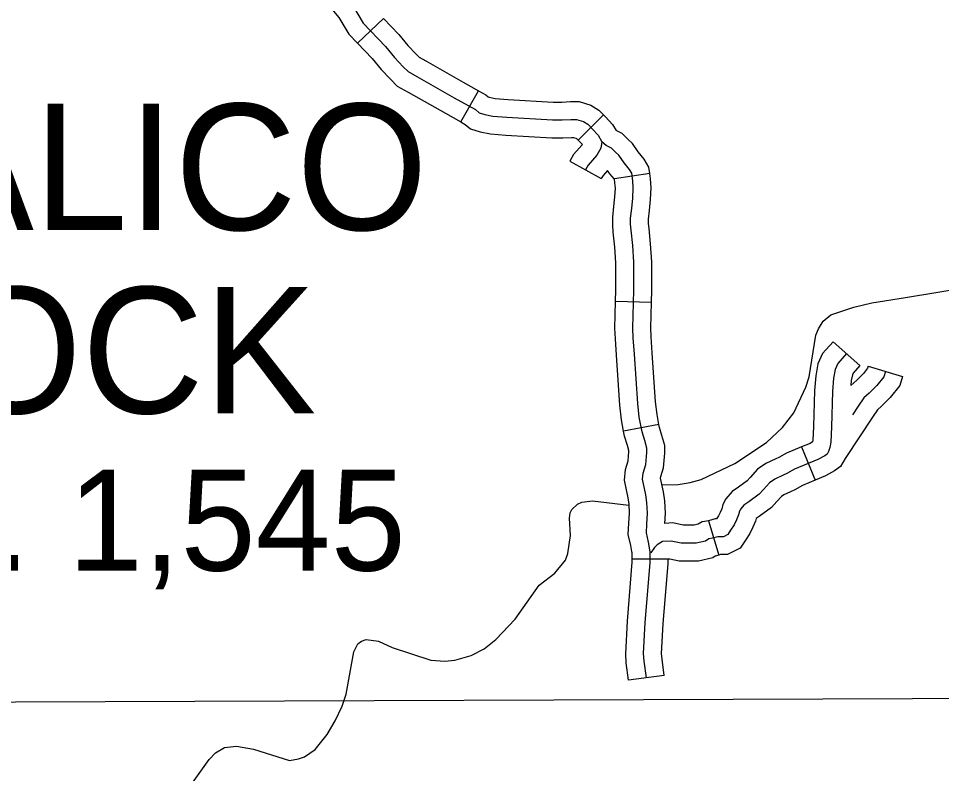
# Model space of a CAD drawing. Extents: x 1377389 to 1380723, y 1168351 to 1170484.
# Drawn here: x 1378815.9 to 1378893.2, y 1168825.2 to 1168888.3 of the extents above; entities that cross this region are included whole.
import ezdxf

# ---------------------------------------------------------------- set-up
doc = ezdxf.new("R2010")
doc.units = 0
doc.layers.add('B_Fill', color=7, linetype='Continuous')

msp = doc.modelspace()

# ---------------------------------------------------------------- linework, layer by layer
at = {"layer": 'B_Fill'}
for p, q in [((1378844.31, 1168886.276), (1378846.482, 1168888.345)), ((1378852.965, 1168879.689), (1378854.44, 1168882.301)), ((1378862.783, 1168878.175), (1378864.905, 1168880.295)), ((1378868.783, 1168875.37), (1378865.813, 1168874.946)), ((1378868.914, 1168864.584), (1378865.916, 1168864.67)), ((1378884.118, 1168861.316), (1378886.361, 1168859.324)), ((1378887.057, 1168859.265), (1378889.93, 1168858.403)), ((1378869.539, 1168854.377), (1378866.589, 1168853.832)), ((1378881.466, 1168852.514), (1378882.625, 1168849.747)), ((1378873.691, 1168846.337), (1378874.553, 1168843.464)), ((1378870.318, 1168843.126), (1378867.318, 1168843.126)), ((1378869.976, 1168833.387), (1378867, 1168833.003))]:
    msp.add_line(p, q, dxfattribs=at)
for points in [[(1378836.702, 1168889.77), (1378838.396, 1168889.327), (1378839.213, 1168889.245), (1378840.1, 1168889.45), (1378841.018, 1168889.737), (1378841.46, 1168889.975), (1378842.748, 1168888.436), (1378843.59, 1168887.031), (1378844.31, 1168886.276)], [(1378843.974, 1168889.308), (1378844.791, 1168887.945), (1378846.652, 1168885.991), (1378847.424, 1168885.083), (1378848.151, 1168884.31), (1378848.559, 1168883.901), (1378849.285, 1168883.492), (1378852.418, 1168881.72), (1378854.188, 1168880.721), (1378854.506, 1168880.448), (1378854.96, 1168880.312), (1378855.641, 1168880.176), (1378856.821, 1168880.085), (1378860.634, 1168879.858), (1378861.452, 1168879.858), (1378862.178, 1168879.903), (1378862.632, 1168879.903), (1378863.222, 1168879.721), (1378863.585, 1168879.494), (1378863.994, 1168879.085), (1378864.448, 1168878.585), (1378864.765, 1168878.04), (1378864.675, 1168877.495), (1378864.357, 1168876.904), (1378863.631, 1168876.086), (1378863.404, 1168875.677)], [(1378846.482, 1168888.345), (1378847.768, 1168886.995), (1378848.543, 1168886.083), (1378849.228, 1168885.354), (1378849.475, 1168885.107), (1378850.023, 1168884.799), (1378853.156, 1168883.026), (1378854.44, 1168882.301)], [(1378844.31, 1168886.276), (1378845.537, 1168884.988), (1378846.305, 1168884.083), (1378847.073, 1168883.266), (1378847.644, 1168882.695), (1378848.548, 1168882.186), (1378851.68, 1168880.415), (1378852.965, 1168879.689)], [(1378887.364, 1168864.571), (1378890.162, 1168865.018), (1378895.087, 1168865.819), (1378897.967, 1168867.588), (1378900.566, 1168869.385), (1378904.285, 1168872.535), (1378905.641, 1168873.496), (1378907.323, 1168874.331), (1378910.503, 1168875.191), (1378913.792, 1168875.814), (1378916.365, 1168875.926), (1378918.864, 1168875.894), (1378923.905, 1168876.212), (1378926.419, 1168877.204), (1378928.356, 1168878.15), (1378931.386, 1168880.146), (1378934.58, 1168882.05), (1378936.638, 1168882.961), (1378938.473, 1168883.943), (1378940.342, 1168884.626)], [(1378854.44, 1168882.301), (1378855.053, 1168881.955), (1378855.242, 1168881.794), (1378855.324, 1168881.769), (1378855.846, 1168881.664), (1378856.923, 1168881.581), (1378860.679, 1168881.358), (1378861.405, 1168881.358), (1378862.131, 1168881.403), (1378862.858, 1168881.403), (1378863.851, 1168881.097), (1378864.526, 1168880.675), (1378864.905, 1168880.295)], [(1378864.905, 1168880.295), (1378865.08, 1168880.12), (1378865.664, 1168879.477), (1378865.949, 1168878.989)], [(1378852.965, 1168879.689), (1378853.323, 1168879.487), (1378853.77, 1168879.103), (1378854.596, 1168878.855), (1378855.435, 1168878.687), (1378856.719, 1168878.588), (1378860.59, 1168878.358), (1378861.498, 1168878.358), (1378862.225, 1168878.403), (1378862.406, 1168878.403), (1378862.593, 1168878.345), (1378862.645, 1168878.313), (1378862.783, 1168878.175)], [(1378868.783, 1168875.369), (1378868.707, 1168875.9), (1378868.318, 1168876.581), (1378867.815, 1168877.185), (1378867.322, 1168877.877), (1378866.962, 1168878.237), (1378866.472, 1168878.727), (1378865.949, 1168878.989)], [(1378862.783, 1168878.175), (1378862.907, 1168878.05), (1378863.135, 1168877.799), (1378863.119, 1168877.769), (1378862.399, 1168876.959), (1378862.092, 1168876.405), (1378864.715, 1168874.949)], [(1378868.488, 1168833.195), (1378868.306, 1168834.603), (1378868.261, 1168835.239), (1378868.397, 1168837.829), (1378868.806, 1168842.827), (1378868.806, 1168843.736), (1378868.67, 1168844.554), (1378868.488, 1168845.326), (1378868.533, 1168846.053), (1378868.579, 1168846.962), (1378868.533, 1168847.871), (1378868.443, 1168848.507), (1378868.17, 1168849.824), (1378868.216, 1168850.324), (1378868.443, 1168851.051), (1378868.533, 1168852.051), (1378868.533, 1168852.414), (1378868.352, 1168853.05), (1378868.125, 1168853.777), (1378867.898, 1168855.004), (1378867.762, 1168856.14), (1378867.489, 1168860.275), (1378867.398, 1168861.638), (1378867.353, 1168862.456), (1378867.444, 1168865.636), (1378867.444, 1168867.953), (1378867.353, 1168869.362), (1378867.217, 1168870.634), (1378867.171, 1168871.134), (1378867.171, 1168871.634), (1378867.262, 1168872.451), (1378867.353, 1168873.315), (1378867.398, 1168874.178), (1378867.353, 1168874.769), (1378867.262, 1168875.405), (1378867.081, 1168875.723), (1378866.627, 1168876.268), (1378866.173, 1168876.904), (1378865.9, 1168877.177), (1378865.583, 1168877.495), (1378865.129, 1168877.722), (1378864.765, 1168878.04)], [(1378865.236, 1168875.635), (1378864.862, 1168875.214), (1378864.715, 1168874.949)], [(1378865.82, 1168874.893), (1378865.438, 1168875.351), (1378865.236, 1168875.635)], [(1378865.916, 1168864.67), (1378865.944, 1168865.658), (1378865.944, 1168867.905), (1378865.858, 1168869.234), (1378865.724, 1168870.486), (1378865.671, 1168871.066), (1378865.671, 1168871.717), (1378865.771, 1168872.613), (1378865.857, 1168873.433), (1378865.895, 1168874.16), (1378865.861, 1168874.605), (1378865.813, 1168874.946)], [(1378868.914, 1168864.584), (1378868.944, 1168865.615), (1378868.944, 1168868.002), (1378868.848, 1168869.49), (1378868.71, 1168870.782), (1378868.671, 1168871.202), (1378868.671, 1168871.551), (1378868.754, 1168872.29), (1378868.849, 1168873.197), (1378868.901, 1168874.196), (1378868.845, 1168874.932), (1378868.782, 1168875.37)], [(1378866.589, 1168853.832), (1378866.414, 1168854.778), (1378866.268, 1168856.001), (1378865.993, 1168860.176), (1378865.901, 1168861.546), (1378865.852, 1168862.435), (1378865.916, 1168864.67)], [(1378869.539, 1168854.377), (1378869.381, 1168855.23), (1378869.256, 1168856.279), (1378868.986, 1168860.374), (1378868.896, 1168861.729), (1378868.854, 1168862.476), (1378868.914, 1168864.584)], [(1378879.885, 1168854.15), (1378880.832, 1168855.374), (1378881.838, 1168857.503), (1378882.12, 1168858.378), (1378882.668, 1168861.851), (1378882.884, 1168862.402), (1378883.276, 1168863.02), (1378883.932, 1168863.57), (1378885.862, 1168864.215), (1378887.364, 1168864.571)], [(1378884.118, 1168861.316), (1378883.241, 1168860.329), (1378882.845, 1168859.457), (1378882.661, 1168858.474), (1378882.561, 1168857.222), (1378882.469, 1168854.236), (1378882.428, 1168853.089), (1378882.396, 1168852.928), (1378882.186, 1168852.815), (1378881.466, 1168852.514)], [(1378885.239, 1168860.32), (1378884.513, 1168859.502), (1378884.286, 1168859.002), (1378884.15, 1168858.276), (1378884.059, 1168857.14), (1378883.968, 1168854.186), (1378883.923, 1168852.914), (1378883.832, 1168852.46), (1378883.741, 1168852.142), (1378883.605, 1168851.914), (1378883.423, 1168851.778), (1378882.833, 1168851.46), (1378880.881, 1168850.642), (1378880.246, 1168850.279), (1378879.928, 1168850.142), (1378879.247, 1168849.824), (1378878.793, 1168849.506), (1378878.294, 1168848.961), (1378877.93, 1168848.552), (1378877.068, 1168847.916), (1378876.659, 1168847.643), (1378876.387, 1168847.325), (1378876.296, 1168847.144), (1378876.205, 1168846.826), (1378876.024, 1168846.417), (1378875.842, 1168846.008), (1378875.524, 1168845.553), (1378875.297, 1168845.19), (1378874.934, 1168845.008), (1378874.48, 1168845.008), (1378874.026, 1168844.872), (1378873.709, 1168844.826), (1378873.436, 1168844.645), (1378872.664, 1168844.463), (1378871.847, 1168844.463), (1378871.393, 1168844.463), (1378870.576, 1168844.645), (1378869.85, 1168844.599), (1378869.623, 1168844.463), (1378869.396, 1168844.327), (1378869.169, 1168844.099), (1378868.851, 1168843.645)], [(1378886.361, 1168859.324), (1378885.785, 1168858.676), (1378885.727, 1168858.548), (1378885.639, 1168858.077), (1378885.605, 1168857.66)], [(1378887.057, 1168859.265), (1378887.006, 1168859.095), (1378886.651, 1168858.658), (1378886.098, 1168858.105), (1378885.605, 1168857.66)], [(1378888.493, 1168858.834), (1378888.357, 1168858.38), (1378887.767, 1168857.653), (1378887.132, 1168857.017), (1378886.678, 1168856.608), (1378886.224, 1168855.926), (1378885.724, 1168855.199)], [(1378889.93, 1168858.403), (1378889.709, 1168857.665), (1378888.883, 1168856.647), (1378888.165, 1168855.928), (1378887.822, 1168855.619), (1378887.466, 1168855.086), (1378885.129, 1168851.54)], [(1378870.038, 1168846.114), (1378870.081, 1168846.962), (1378870.028, 1168848.014), (1378869.921, 1168848.765), (1378869.684, 1168849.91), (1378869.695, 1168850.029), (1378869.922, 1168850.756), (1378870.033, 1168851.983), (1378870.033, 1168852.624), (1378869.789, 1168853.48), (1378869.583, 1168854.139), (1378869.539, 1168854.378)], [(1378869.8, 1168849.35), (1378871.143, 1168849.359), (1378872.154, 1168849.543), (1378873.062, 1168849.803), (1378875.901, 1168851.129), (1378878.542, 1168852.888), (1378879.885, 1168854.15), (1378879.956, 1168854.242)], [(1378867.306, 1168843.612), (1378867.198, 1168844.259), (1378866.977, 1168845.199), (1378867.036, 1168846.137), (1378867.077, 1168846.962), (1378867.039, 1168847.727), (1378866.964, 1168848.249), (1378866.656, 1168849.739), (1378866.736, 1168850.619), (1378866.963, 1168851.346), (1378867.033, 1168852.119), (1378867.033, 1168852.204), (1378866.914, 1168852.621), (1378866.666, 1168853.416), (1378866.589, 1168853.832)], [(1378881.466, 1168852.514), (1378880.216, 1168851.99), (1378879.575, 1168851.623), (1378879.315, 1168851.512), (1378878.493, 1168851.128), (1378877.798, 1168850.641), (1378877.18, 1168849.966), (1378876.913, 1168849.666), (1378876.206, 1168849.144), (1378875.655, 1168848.776), (1378875.128, 1168848.161), (1378874.892, 1168847.689), (1378874.792, 1168847.338), (1378874.653, 1168847.025), (1378874.53, 1168846.749), (1378874.362, 1168846.508), (1378874.26, 1168846.508), (1378873.691, 1168846.337)], [(1378885.129, 1168851.54), (1378884.74, 1168850.891), (1378884.234, 1168850.511), (1378883.48, 1168850.105), (1378882.625, 1168849.747)], [(1378882.625, 1168849.747), (1378881.546, 1168849.294), (1378880.916, 1168848.934), (1378880.541, 1168848.773), (1378880, 1168848.521), (1378879.788, 1168848.372), (1378879.407, 1168847.957), (1378878.947, 1168847.438), (1378877.93, 1168846.688), (1378877.678, 1168846.52), (1378877.619, 1168846.313), (1378877.395, 1168845.808), (1378877.154, 1168845.267), (1378876.776, 1168844.726), (1378876.346, 1168844.037), (1378875.289, 1168843.508), (1378874.701, 1168843.508), (1378874.553, 1168843.464)], [(1378839.38, 1168826.443), (1378839.893, 1168826.586), (1378840.785, 1168827.206), (1378841.789, 1168828.473), (1378842.439, 1168829.604), (1378843.025, 1168830.833), (1378843.361, 1168831.83), (1378844.006, 1168835.368), (1378844.356, 1168836.045), (1378844.646, 1168836.258), (1378845.039, 1168836.415), (1378846.085, 1168836.26), (1378847.226, 1168835.748), (1378850.449, 1168834.684), (1378851.632, 1168834.595), (1378852.467, 1168834.691), (1378853.829, 1168835.071), (1378854.924, 1168835.62), (1378855.888, 1168836.424), (1378857.513, 1168838.099), (1378859.507, 1168840.953), (1378860.842, 1168841.953), (1378861.713, 1168843.054), (1378861.929, 1168843.605), (1378862.143, 1168845.118), (1378862.06, 1168846.559), (1378862.12, 1168847.003), (1378862.248, 1168847.289), (1378862.728, 1168847.731), (1378863.081, 1168847.886), (1378863.975, 1168848.005), (1378867.034, 1168847.652)], [(1378873.703, 1168846.341), (1378873.159, 1168846.263), (1378872.829, 1168846.043), (1378872.49, 1168845.963), (1378871.847, 1168845.963), (1378871.558, 1168845.963), (1378870.694, 1168846.155), (1378870.038, 1168846.114)], [(1378867, 1168833.003), (1378866.813, 1168834.454), (1378866.758, 1168835.225), (1378866.9, 1168837.93), (1378867.306, 1168842.888), (1378867.306, 1168843.721)], [(1378869.976, 1168833.387), (1378869.8, 1168834.753), (1378869.764, 1168835.253), (1378869.894, 1168837.729), (1378870.306, 1168842.766), (1378870.306, 1168843.108)], [(1378874.553, 1168843.464), (1378874.35, 1168843.403), (1378874.258, 1168843.39), (1378874.043, 1168843.247), (1378872.839, 1168842.963), (1378871.847, 1168842.963), (1378871.229, 1168842.963), (1378870.458, 1168843.134), (1378870.318, 1168843.126), (1378870.306, 1168843.108)], [(1378808.171, 1168831.157), (1378898.265, 1168831.505)], [(1378828.144, 1168821.103), (1378831.91, 1168826.38), (1378832.426, 1168826.924), (1378833.185, 1168827.378), (1378834.199, 1168827.502), (1378835.629, 1168827.243), (1378838.627, 1168826.29), (1378839.38, 1168826.443)]]:
    msp.add_lwpolyline(points, dxfattribs=at)

# ---------------------------------------------------------------- texts
for s, height, p in [('CALICO', 10.56, (1378797.621, 1168870.652)), ('ROCK', 10.56, (1378800.069, 1168855.325)), ('Pop. 1,545', 8.448, (1378793.715, 1168842.169))]:
    msp.add_text(s, height=height, dxfattribs=at).set_placement(p)

doc.saveas('drawing.dxf')
